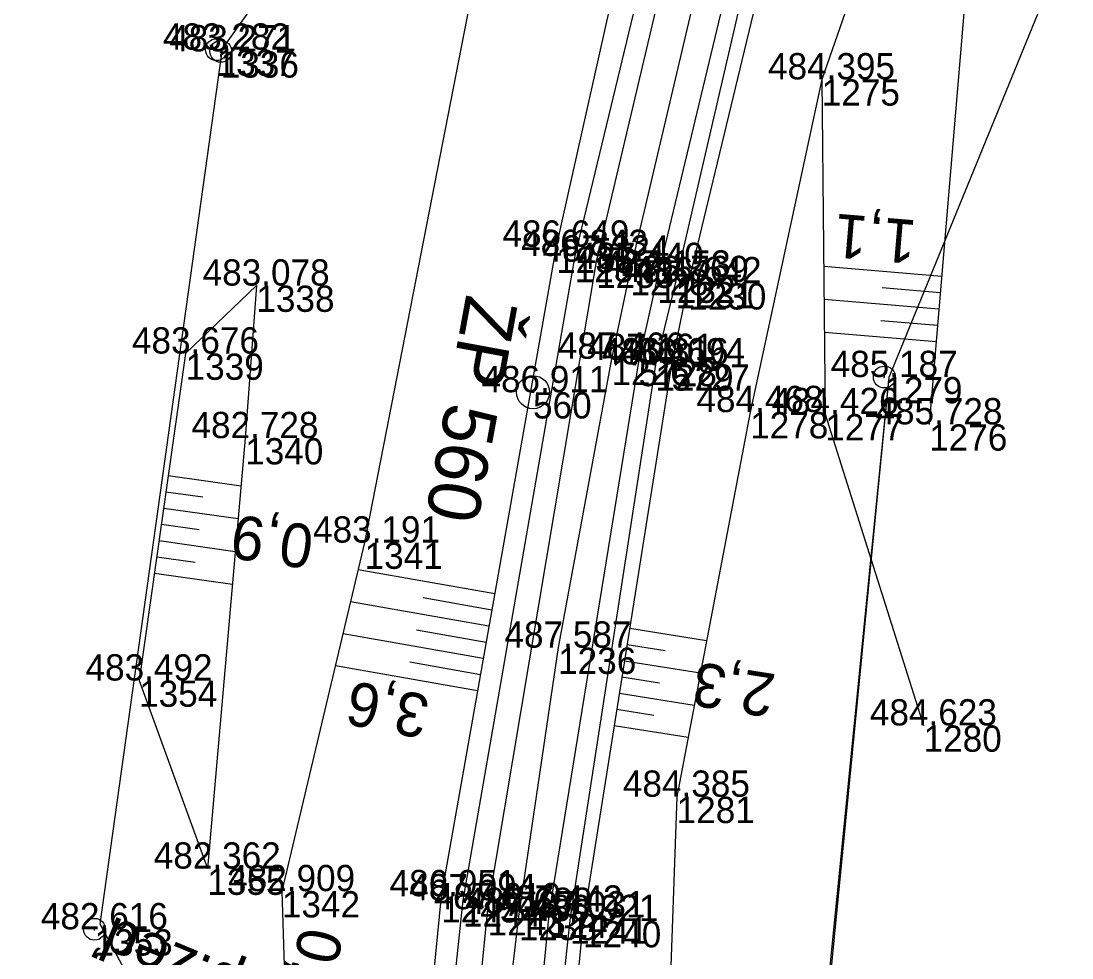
# Model space of a CAD drawing. Extents: x -1234191 to 23050, y -1290331 to -741191.
# Drawn here: x -864834.19 to -864786.18, y -1102032.69 to -1101989.88 of the extents above; entities that cross this region are included whole.
import ezdxf

# ---------------------------------------------------------------- set-up
doc = ezdxf.new("R2010")
doc.units = 0
for name, color, linetype in [('Vrstva 1', 7, 'Continuous'), ('Vrstva 13', 7, 'Continuous'), ('Vrstva 4', 7, 'Continuous'), ('Vrstva 48', 7, 'Continuous'), ('Vrstva 49', 7, 'Continuous'), ('Vrstva 53', 7, 'Continuous'), ('Vrstva 55', 7, 'Continuous'), ('Vrstva 60', 7, 'Continuous'), ('Vrstva 61', 7, 'Continuous'), ('Vrstva 63', 7, 'Continuous')]:
    doc.layers.add(name, color=color, linetype=linetype)

msp = doc.modelspace()

# ---------------------------------------------------------------- linework, layer by layer
at = {"layer": 'Vrstva 1'}
msp.add_lwpolyline([(-864744.838, -1101812.732), (-864750.147, -1101826.674), (-864755.605, -1101841.708), (-864761.092, -1101857.365), (-864766.153, -1101872.027), (-864769.065, -1101880.576), (-864772.927, -1101891.968), (-864779.864, -1101912.435), (-864787.452, -1101934.986), (-864794.813, -1101957.875), (-864797.399, -1101966.511), (-864803.006, -1101987.021), (-864806.353, -1102001.211), (-864807.214, -1102005.312), (-864809.652, -1102018.51), (-864811.447, -1102030.676), (-864812.477, -1102039.423), (-864813.705, -1102053.976), (-864814.387, -1102069.159), (-864814.452, -1102086.307), (-864813.714, -1102104.051), (-864812.662, -1102116.591), (-864811.223, -1102128.811)], dxfattribs=at)
at = {"layer": 'Vrstva 4'}
for points in [[(-864740.902, -1101796.531), (-864752.216, -1101825.975), (-864757.608, -1101840.68), (-864768.074, -1101871.143), (-864775.197, -1101891.548), (-864782.465, -1101911.432), (-864790.052, -1101934.232), (-864797.472, -1101956.88), (-864805.508, -1101986.57), (-864808.894, -1102000.613), (-864814, -1102030.051), (-864816.493, -1102053.477), (-864817.146, -1102069.207), (-864817.043, -1102086.234), (-864816.27, -1102104.177), (-864814.136, -1102128.6), (-864811.866, -1102142.231), (-864809.623, -1102155.697), (-864803.487, -1102176.363), (-864808.413, -1102155.543)], [(-864740.17, -1101796.996), (-864751.208, -1101826.065), (-864756.884, -1101841.232), (-864767.554, -1101871.627), (-864774.515, -1101891.737), (-864781.32, -1101911.83), (-864789.034, -1101934.494), (-864796.278, -1101957.4), (-864804.572, -1101986.675), (-864807.914, -1102000.875), (-864812.872, -1102030.46), (-864815.214, -1102053.832), (-864815.844, -1102069.063), (-864815.901, -1102086.041), (-864815.196, -1102104.063), (-864812.96, -1102128.327), (-864810.861, -1102142.205), (-864808.413, -1102155.543)], [(-864737.529, -1101798.086), (-864748.874, -1101827.106), (-864754.391, -1101842.067), (-864764.762, -1101872.383), (-864771.705, -1101892.812), (-864778.537, -1101912.977), (-864786.311, -1101935.878), (-864793.578, -1101958.495), (-864801.774, -1101987.64), (-864805.117, -1102001.559), (-864805.973, -1102005.365), (-864810.065, -1102030.569), (-864812.355, -1102054.011), (-864813.024, -1102069.334), (-864813.129, -1102085.96), (-864812.291, -1102104.055), (-864809.987, -1102127.912)], [(-864736.979, -1101798.499), (-864748.202, -1101827.469), (-864753.763, -1101842.47), (-864764.179, -1101872.827), (-864771.165, -1101892.953), (-864777.814, -1101912.814), (-864785.67, -1101936.075), (-864792.927, -1101958.554), (-864801.004, -1101987.608), (-864804.285, -1102001.808), (-864805.207, -1102005.569), (-864809.107, -1102030.836), (-864811.635, -1102054.142), (-864812.148, -1102069.363), (-864812.321, -1102086.152), (-864811.659, -1102103.928), (-864809.2, -1102127.726)]]:
    msp.add_lwpolyline(points, dxfattribs=at)
at = {"layer": 'Vrstva 48'}
for p, q in [((-864792.131, -1102001.556), (-864797.52, -1102001.102)), ((-864792.194, -1102002.303), (-864794.853, -1102002.079)), ((-864792.258, -1102003.051), (-864797.504, -1102002.608)), ((-864792.321, -1102003.798), (-864794.908, -1102003.58)), ((-864792.384, -1102004.545), (-864797.488, -1102004.115)), ((-864827.462, -1102010.646), (-864824.14, -1102011.118)), ((-864827.567, -1102011.388), (-864825.886, -1102011.627)), ((-864827.673, -1102012.131), (-864824.271, -1102012.615)), ((-864827.778, -1102012.873), (-864826.058, -1102013.118)), ((-864827.884, -1102013.616), (-864824.403, -1102014.111)), ((-864827.99, -1102014.358), (-864826.229, -1102014.609)), ((-864812.55, -1102016.053), (-864818.786, -1102014.949)), ((-864828.095, -1102015.101), (-864824.535, -1102015.607)), ((-864812.811, -1102017.53), (-864819.133, -1102016.411)), ((-864812.681, -1102016.791), (-864815.82, -1102016.236)), ((-864813.073, -1102019.007), (-864819.48, -1102017.872)), ((-864812.942, -1102018.269), (-864816.124, -1102017.705)), ((-864806.383, -1102017.625), (-864802.873, -1102018.183)), ((-864806.501, -1102018.365), (-864804.757, -1102018.643)), ((-864813.335, -1102020.484), (-864819.827, -1102019.334)), ((-864813.204, -1102019.746), (-864816.429, -1102019.174)), ((-864806.618, -1102019.106), (-864803.155, -1102019.657)), ((-864806.736, -1102019.847), (-864805.016, -1102020.12)), ((-864806.854, -1102020.587), (-864803.436, -1102021.131)), ((-864806.972, -1102021.328), (-864805.274, -1102021.598)), ((-864807.089, -1102022.069), (-864803.718, -1102022.605))]:
    msp.add_line(p, q, dxfattribs=at)
at = {"layer": 'Vrstva 49'}
msp.add_line((-864791.038, -1101988.591), (-864792.701, -1102008.309), dxfattribs=at)
for points in [[(-864755.835, -1101829.455), (-864758.942, -1101840.903), (-864767.622, -1101868.619), (-864775.596, -1101891.287), (-864782.465, -1101911.432), (-864790.052, -1101934.232), (-864797.89, -1101956.168), (-864806.814, -1101987.106), (-864809.741, -1102000.191), (-864814.996, -1102029.866), (-864817.353, -1102053.898), (-864818.19, -1102069.846), (-864818.269, -1102085.053), (-864817.187, -1102104.071), (-864815.01, -1102128.285), (-864812.933, -1102142.304), (-864811.407, -1102152.419)], [(-864753.156, -1101845.63), (-864762.853, -1101873.161), (-864769.125, -1101893.021), (-864776.91, -1101913.155), (-864784.721, -1101935.987), (-864792.197, -1101958.471), (-864800.324, -1101987.823), (-864803.71, -1102001.863), (-864804.466, -1102005.571), (-864808.51, -1102031.002), (-864810.804, -1102054.24), (-864811.48, -1102069.509), (-864811.638, -1102086.008), (-864810.799, -1102104.674), (-864808.407, -1102124.992)], [(-864787.971, -1101966.334), (-864794.32, -1101983.103), (-864797.608, -1101992.548), (-864800.88, -1102007.749), (-864804.237, -1102025.323), (-864804.805, -1102041.652)], [(-864806.47, -1101966.668), (-864813.095, -1101985.986), (-864818.492, -1102013.71), (-864822.272, -1102029.636), (-864822.129, -1102034.512), (-864820.583, -1102035.601)], [(-864797.608, -1101992.548), (-864797.45, -1102007.841), (-864792.957, -1102022.066)], [(-864823.438, -1102001.969), (-864826.669, -1102005.074), (-864828.794, -1102020.013), (-864825.678, -1102028.605)], [(-864823.438, -1102001.969), (-864823.948, -1102008.938), (-864825.678, -1102028.605)]]:
    msp.add_lwpolyline(points, dxfattribs=at)
at = {"layer": 'Vrstva 53'}
for p, q in [((-864825.268, -1101991.24), (-864825.246, -1101991.142)), ((-864825.075, -1101991.318), (-864825.053, -1101991.22)), ((-864794.76, -1102006.197), (-864794.74, -1102006.099)), ((-864830.837, -1102031.427), (-864830.825, -1102031.327))]:
    msp.add_line(p, q, dxfattribs=at)
for points in [[(-864682.87, -1101731.69), (-864747.95, -1101843.06), (-864760.1, -1101922), (-864794.55, -1102006.17), (-864798.5, -1102045.69), (-864798.72, -1102048.88), (-864793.32, -1102066.32), (-864797.4, -1102091.32), (-864797.84, -1102093.95), (-864799.36, -1102103.28), (-864796.42, -1102157.61), (-864777.4, -1102218), (-864753.72, -1102268.82), (-864727.63, -1102309.51), (-864691.84, -1102360.44), (-864685.34, -1102369.7), (-864652.19, -1102431.45)], [(-864820.7, -1102141.23), (-864823.37, -1102116.01), (-864825.6, -1102111.1), (-864827, -1102107), (-864832.2, -1102093.14), (-864834.19, -1102066.91), (-864829.27, -1102053.25), (-864824.41, -1102042.17), (-864827.48, -1102036.9), (-864830.58, -1102031.14), (-864824.99, -1101991.16), (-864808.05, -1101967.33), (-864807.24, -1101963.85), (-864793.48, -1101908.01), (-864775.87, -1101873.89), (-864774.04, -1101870.38), (-864762.75, -1101843.79), (-864777.75, -1101816.82)]]:
    msp.add_lwpolyline(points, dxfattribs=at)
for centre in [(-864825.257, -1101991.191), (-864825.064, -1101991.269), (-864794.75, -1102006.148), (-864830.831, -1102031.377)]:
    msp.add_circle(centre, 0.499, dxfattribs=at)
at = {"layer": 'Vrstva 55'}
msp.add_lwpolyline([(-864682.87, -1101731.69), (-864747.95, -1101843.06), (-864760.1, -1101922), (-864794.55, -1102006.17), (-864798.72, -1102048.88), (-864793.32, -1102066.32), (-864799.36, -1102103.28), (-864796.42, -1102157.61), (-864777.4, -1102218), (-864753.72, -1102268.82), (-864727.63, -1102309.51), (-864685.34, -1102369.7), (-864652.19, -1102431.45)], dxfattribs=at)
at = {"layer": 'Vrstva 60'}
for p, q in [((-864825.257, -1101991.191), (-864825.257, -1101991.191)), ((-864825.064, -1101991.269), (-864825.064, -1101991.269)), ((-864797.608, -1101992.548), (-864797.608, -1101992.548)), ((-864809.741, -1102000.191), (-864809.741, -1102000.191)), ((-864808.894, -1102000.613), (-864808.894, -1102000.613)), ((-864807.914, -1102000.875), (-864807.914, -1102000.875)), ((-864806.353, -1102001.211), (-864806.353, -1102001.211)), ((-864805.117, -1102001.559), (-864805.117, -1102001.559)), ((-864823.438, -1102001.969), (-864823.438, -1102001.969)), ((-864804.285, -1102001.808), (-864804.285, -1102001.808)), ((-864803.71, -1102001.863), (-864803.71, -1102001.863)), ((-864826.669, -1102005.074), (-864826.669, -1102005.074)), ((-864807.214, -1102005.312), (-864807.214, -1102005.312)), ((-864805.973, -1102005.365), (-864805.973, -1102005.365)), ((-864805.207, -1102005.569), (-864805.207, -1102005.569)), ((-864804.466, -1102005.571), (-864804.466, -1102005.571)), ((-864794.75, -1102006.148), (-864794.75, -1102006.148)), ((-864810.799, -1102006.841), (-864810.799, -1102006.841)), ((-864800.88, -1102007.749), (-864800.88, -1102007.749)), ((-864797.45, -1102007.841), (-864797.45, -1102007.841)), ((-864792.701, -1102008.309), (-864792.701, -1102008.309)), ((-864823.948, -1102008.938), (-864823.948, -1102008.938)), ((-864818.492, -1102013.71), (-864818.492, -1102013.71)), ((-864809.652, -1102018.51), (-864809.652, -1102018.51)), ((-864828.794, -1102020.013), (-864828.794, -1102020.013)), ((-864792.957, -1102022.066), (-864792.957, -1102022.066)), ((-864804.237, -1102025.323), (-864804.237, -1102025.323)), ((-864825.678, -1102028.605), (-864825.678, -1102028.605)), ((-864822.272, -1102029.636), (-864822.272, -1102029.636)), ((-864814.996, -1102029.866), (-864814.996, -1102029.866)), ((-864814, -1102030.051), (-864814, -1102030.051)), ((-864812.872, -1102030.46), (-864812.872, -1102030.46)), ((-864811.447, -1102030.676), (-864811.447, -1102030.676)), ((-864810.065, -1102030.569), (-864810.065, -1102030.569)), ((-864809.107, -1102030.836), (-864809.107, -1102030.836)), ((-864830.831, -1102031.377), (-864830.831, -1102031.377)), ((-864808.51, -1102031.002), (-864808.51, -1102031.002))]:
    msp.add_line(p, q, dxfattribs=at)
at = {"layer": 'Vrstva 63'}
msp.add_line((-864810.849, -1102006.841), (-864810.749, -1102006.841), dxfattribs=at)
msp.add_circle((-864810.799, -1102006.841), 0.756, dxfattribs=at)

# ---------------------------------------------------------------- texts
at = {"layer": 'Vrstva 13'}
msp.add_text('op.zeď', height=2, rotation=157.3567, dxfattribs=at).set_placement((-864822.577, -1102033.847))
at = {"layer": 'Vrstva 48'}
for s, rotation, p in [('1,1', 175.1791, (-864793.227, -1101998.996)), ('0,9', 171.9043, (-864820.736, -1102012.949)), ('2,3', 170.9646, (-864799.642, -1102019.739)), ('3,6', 168.9841, (-864815.431, -1102020.727)), ('0,4', 257.1793, (-864821.402, -1102031.192))]:
    msp.add_text(s, height=2, rotation=rotation, dxfattribs=at).set_placement(p)
at = {"layer": 'Vrstva 60'}
for s, p in [('1337', (-864825.257, -1101992.391)), ('1336', (-864825.064, -1101992.469)), ('1275', (-864797.608, -1101993.748)), ('1235', (-864809.741, -1102001.391)), ('1234', (-864808.894, -1102001.813)), ('1233', (-864807.914, -1102002.075)), ('1228', (-864806.353, -1102002.411)), ('1232', (-864805.117, -1102002.759)), ('1338', (-864823.438, -1102003.169)), ('1231', (-864804.285, -1102003.008)), ('1230', (-864803.71, -1102003.063)), ('1339', (-864826.669, -1102006.274)), ('1226', (-864807.214, -1102006.512)), ('5728', (-864805.973, -1102006.565)), ('1229', (-864805.207, -1102006.769)), ('5727', (-864804.466, -1102006.771)), ('1279', (-864794.75, -1102007.348)), ('560', (-864810.799, -1102008.041)), ('1278', (-864800.88, -1102008.949)), ('1277', (-864797.45, -1102009.041)), ('1276', (-864792.701, -1102009.509)), ('1340', (-864823.948, -1102010.138)), ('1341', (-864818.492, -1102014.91)), ('1236', (-864809.652, -1102019.71)), ('1354', (-864828.794, -1102021.213)), ('1280', (-864792.957, -1102023.266)), ('1281', (-864804.237, -1102026.523)), ('1355', (-864825.678, -1102029.805)), ('1342', (-864822.272, -1102030.836)), ('1245', (-864814.996, -1102031.066)), ('1244', (-864814, -1102031.251)), ('1243', (-864812.872, -1102031.66)), ('1238', (-864811.447, -1102031.876)), ('1242', (-864810.065, -1102031.769)), ('1241', (-864809.107, -1102032.036)), ('1353', (-864830.831, -1102032.577)), ('1240', (-864808.51, -1102032.202))]:
    msp.add_text(s, height=1.2, dxfattribs=at).set_placement(p)
at = {"layer": 'Vrstva 61'}
for s, p in [('483.282', (-864827.705, -1101991.191)), ('483.271', (-864827.421, -1101991.269)), ('484.395', (-864800.064, -1101992.548)), ('486.649', (-864812.195, -1102000.191)), ('486.843', (-864811.346, -1102000.613)), ('487.324', (-864810.365, -1102000.875)), ('487.440', (-864808.804, -1102001.211)), ('487.153', (-864807.569, -1102001.559)), ('486.769', (-864806.739, -1102001.808)), ('486.642', (-864806.158, -1102001.863)), ('483.078', (-864825.892, -1102001.969)), ('483.676', (-864829.121, -1102005.074)), ('487.466', (-864809.666, -1102005.312)), ('487.161', (-864808.33, -1102005.365)), ('486.816', (-864807.659, -1102005.569)), ('486.694', (-864806.917, -1102005.571)), ('485.187', (-864797.202, -1102006.148)), ('486.911', (-864813.156, -1102006.841)), ('484.468', (-864803.334, -1102007.749)), ('484.426', (-864799.902, -1102007.841)), ('485.728', (-864795.155, -1102008.309)), ('482.728', (-864826.402, -1102008.938)), ('483.191', (-864820.849, -1102013.71)), ('487.587', (-864812.104, -1102018.51)), ('483.492', (-864831.242, -1102020.013)), ('484.623', (-864795.409, -1102022.066)), ('484.385', (-864806.693, -1102025.323)), ('482.362', (-864828.126, -1102028.605)), ('482.909', (-864824.726, -1102029.636)), ('486.951', (-864817.353, -1102029.866)), ('487.094', (-864816.451, -1102030.051)), ('487.610', (-864815.323, -1102030.46)), ('487.688', (-864813.901, -1102030.676)), ('487.442', (-864812.513, -1102030.569)), ('487.031', (-864811.464, -1102030.836)), ('486.921', (-864810.867, -1102031.002)), ('482.616', (-864833.283, -1102031.377))]:
    msp.add_text(s, height=1.2, dxfattribs=at).set_placement(p)
at = {"layer": 'Vrstva 63'}
msp.add_text('ŽP 560', height=2.4, rotation=259.534, dxfattribs=at).set_placement((-864813.84, -1102002.327))

doc.saveas('drawing.dxf')
